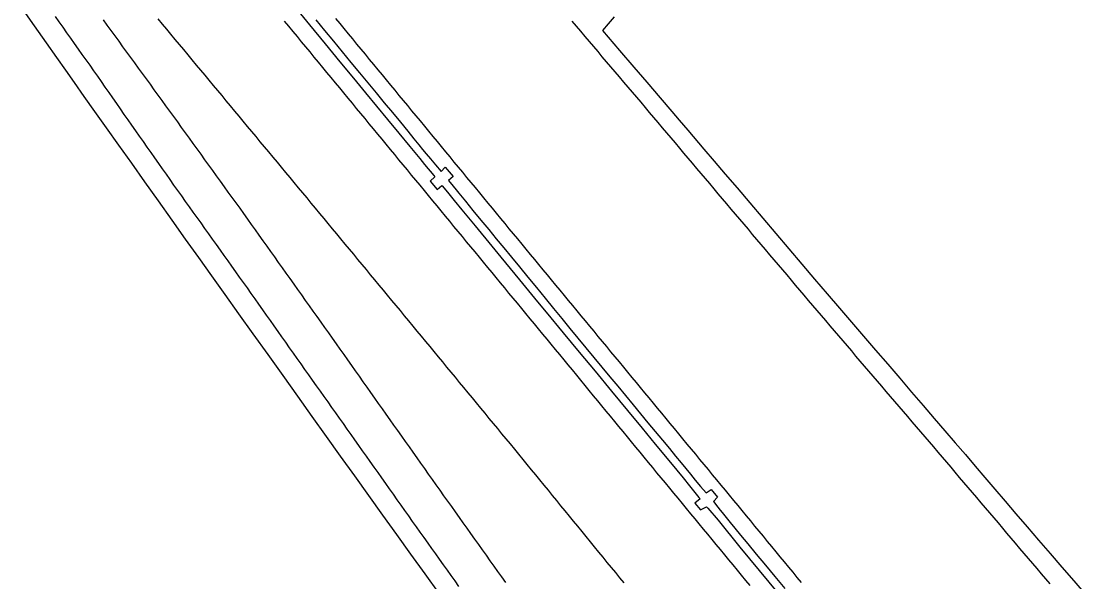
# Model space of a CAD drawing. Extents: x 1948091 to 1975253, y 787267 to 823306.
# Drawn here: x 1956042.8 to 1956443.1, y 813592.3 to 813802.9 of the extents above; entities that cross this region are included whole.
import ezdxf

# ---------------------------------------------------------------- set-up
doc = ezdxf.new("R2010")
doc.units = 0
doc.layers.add('RD_EX_Pavement_Markings', color=7, linetype='Continuous')
doc.layers.add('RD_EX_Road', color=7, linetype='Continuous')

msp = doc.modelspace()

# ---------------------------------------------------------------- linework, layer by layer
at = {"layer": 'RD_EX_Pavement_Markings'}
for points in [[(1956207.39, 813590.51), (1956205.94, 813592.55), (1956204.48, 813594.58), (1956203.03, 813596.62), (1956201.58, 813598.65), (1956200.13, 813600.69), (1956198.68, 813602.73), (1956197.23, 813604.76), (1956195.77, 813606.8), (1956194.32, 813608.83), (1956192.87, 813610.87), (1956191.42, 813612.9), (1956189.97, 813614.94), (1956188.52, 813616.97), (1956187.06, 813619.01), (1956185.62, 813621.05), (1956184.17, 813623.09), (1956182.73, 813625.13), (1956181.29, 813627.17), (1956179.84, 813629.21), (1956178.4, 813631.25), (1956176.96, 813633.29), (1956175.51, 813635.33), (1956174.07, 813637.38), (1956172.63, 813639.42), (1956171.18, 813641.46), (1956169.74, 813643.5), (1956168.29, 813645.54), (1956166.85, 813647.58), (1956165.4, 813649.62), (1956163.96, 813651.66), (1956162.51, 813653.7), (1956161.06, 813655.73), (1956159.62, 813657.77), (1956158.17, 813659.81), (1956156.72, 813661.85), (1956155.28, 813663.89), (1956153.83, 813665.93), (1956152.38, 813667.97), (1956150.94, 813670.01), (1956149.49, 813672.05), (1956148.05, 813674.09), (1956146.61, 813676.13), (1956145.16, 813678.17), (1956143.72, 813680.21), (1956142.28, 813682.26), (1956140.84, 813684.3), (1956139.39, 813686.34), (1956137.95, 813688.38), (1956136.51, 813690.42), (1956135.06, 813692.46), (1956133.62, 813694.5), (1956132.17, 813696.54), (1956130.72, 813698.58), (1956129.27, 813700.61), (1956127.82, 813702.65), (1956126.37, 813704.69), (1956124.93, 813706.73), (1956123.48, 813708.77), (1956122.03, 813710.8), (1956120.58, 813712.84), (1956119.13, 813714.88), (1956117.68, 813716.91), (1956116.23, 813718.95), (1956114.77, 813720.98), (1956113.32, 813723.01), (1956111.86, 813725.05), (1956110.41, 813727.08), (1956108.95, 813729.11), (1956107.5, 813731.15), (1956106.05, 813733.18), (1956104.59, 813735.22), (1956103.14, 813737.25), (1956101.68, 813739.28), (1956100.24, 813741.32), (1956098.8, 813743.37), (1956097.36, 813745.41), (1956095.93, 813747.46), (1956094.49, 813749.5), (1956093.05, 813751.55), (1956091.61, 813753.6), (1956090.18, 813755.64), (1956088.74, 813757.69), (1956087.3, 813759.73), (1956085.86, 813761.78), (1956084.43, 813763.82), (1956083, 813765.87), (1956081.56, 813767.92), (1956080.13, 813769.97), (1956078.7, 813772.02), (1956077.27, 813774.07), (1956075.84, 813776.12), (1956074.41, 813778.17), (1956072.98, 813780.22), (1956071.54, 813782.27), (1956070.11, 813784.32), (1956068.67, 813786.36), (1956067.22, 813788.4), (1956065.77, 813790.44), (1956064.32, 813792.47), (1956062.88, 813794.51), (1956061.43, 813796.55), (1956059.98, 813798.58), (1956058.53, 813800.62), (1956057.08, 813802.66), (1956055.63, 813804.7)], [(1956224.98, 813592.01), (1956223.52, 813594.04), (1956222.07, 813596.08), (1956220.62, 813598.12), (1956219.17, 813600.15), (1956217.72, 813602.19), (1956216.27, 813604.23), (1956214.82, 813606.26), (1956213.37, 813608.3), (1956211.92, 813610.33), (1956210.47, 813612.37), (1956209.02, 813614.41), (1956207.57, 813616.44), (1956206.12, 813618.48), (1956204.67, 813620.51), (1956203.22, 813622.55), (1956201.77, 813624.59), (1956200.32, 813626.62), (1956198.87, 813628.66), (1956197.42, 813630.7), (1956195.97, 813632.73), (1956194.52, 813634.77), (1956193.08, 813636.81), (1956191.63, 813638.85), (1956190.19, 813640.89), (1956188.75, 813642.93), (1956187.3, 813644.97), (1956185.86, 813647.02), (1956184.41, 813649.06), (1956182.97, 813651.1), (1956181.53, 813653.14), (1956180.08, 813655.18), (1956178.64, 813657.22), (1956177.19, 813659.26), (1956175.75, 813661.3), (1956174.31, 813663.34), (1956172.86, 813665.38), (1956171.42, 813667.43), (1956169.98, 813669.47), (1956168.53, 813671.51), (1956167.09, 813673.55), (1956165.64, 813675.59), (1956164.2, 813677.63), (1956162.76, 813679.67), (1956161.31, 813681.71), (1956159.87, 813683.75), (1956158.42, 813685.79), (1956156.97, 813687.82), (1956155.52, 813689.86), (1956154.07, 813691.9), (1956152.62, 813693.93), (1956151.17, 813695.97), (1956149.72, 813698.01), (1956148.27, 813700.05), (1956146.82, 813702.08), (1956145.37, 813704.12), (1956143.92, 813706.16), (1956142.47, 813708.19), (1956141.02, 813710.23), (1956139.58, 813712.27), (1956138.13, 813714.31), (1956136.68, 813716.34), (1956135.23, 813718.38), (1956133.78, 813720.42), (1956132.33, 813722.45), (1956130.88, 813724.49), (1956129.43, 813726.53), (1956127.98, 813728.56), (1956126.53, 813730.6), (1956125.07, 813732.63), (1956123.6, 813734.65), (1956122.14, 813736.68), (1956120.67, 813738.71), (1956119.21, 813740.73), (1956117.74, 813742.76), (1956116.28, 813744.78), (1956114.81, 813746.81), (1956113.35, 813748.83), (1956111.88, 813750.86), (1956110.42, 813752.89), (1956108.95, 813754.91), (1956107.49, 813756.94), (1956106.02, 813758.96), (1956104.56, 813760.99), (1956103.09, 813763.01), (1956101.63, 813765.04), (1956100.16, 813767.07), (1956098.7, 813769.09), (1956097.23, 813771.12), (1956095.77, 813773.14), (1956094.3, 813775.17), (1956092.83, 813777.19), (1956091.36, 813779.21), (1956089.89, 813781.23), (1956088.41, 813783.25), (1956086.94, 813785.27), (1956085.47, 813787.29), (1956083.99, 813789.31), (1956082.52, 813791.33), (1956081.05, 813793.35), (1956079.58, 813795.37), (1956078.1, 813797.39), (1956076.63, 813799.41), (1956075.16, 813801.43), (1956073.68, 813803.45)], [(1956269.52, 813591.8), (1956267.93, 813593.73), (1956266.35, 813595.67), (1956264.77, 813597.6), (1956263.18, 813599.54), (1956261.6, 813601.47), (1956260.02, 813603.41), (1956258.43, 813605.34), (1956256.85, 813607.28), (1956255.27, 813609.21), (1956253.68, 813611.14), (1956252.1, 813613.08), (1956250.52, 813615.01), (1956248.94, 813616.95), (1956247.35, 813618.88), (1956245.77, 813620.82), (1956244.19, 813622.75), (1956242.6, 813624.69), (1956241.02, 813626.62), (1956239.44, 813628.56), (1956237.85, 813630.49), (1956236.27, 813632.43), (1956234.69, 813634.36), (1956233.1, 813636.3), (1956231.52, 813638.23), (1956229.94, 813640.17), (1956228.35, 813642.1), (1956226.76, 813644.02), (1956225.17, 813645.95), (1956223.57, 813647.88), (1956221.98, 813649.81), (1956220.39, 813651.74), (1956218.8, 813653.66), (1956217.21, 813655.59), (1956215.62, 813657.52), (1956214.02, 813659.45), (1956212.43, 813661.37), (1956210.84, 813663.3), (1956209.25, 813665.23), (1956207.66, 813667.16), (1956206.07, 813669.09), (1956204.47, 813671.01), (1956202.88, 813672.94), (1956201.29, 813674.87), (1956199.7, 813676.8), (1956198.11, 813678.72), (1956196.52, 813680.65), (1956194.92, 813682.58), (1956193.33, 813684.51), (1956191.74, 813686.44), (1956190.15, 813688.36), (1956188.55, 813690.29), (1956186.96, 813692.21), (1956185.36, 813694.14), (1956183.77, 813696.06), (1956182.17, 813697.99), (1956180.58, 813699.91), (1956178.98, 813701.84), (1956177.39, 813703.76), (1956175.79, 813705.69), (1956174.19, 813707.61), (1956172.6, 813709.54), (1956171, 813711.46), (1956169.41, 813713.39), (1956167.81, 813715.31), (1956166.22, 813717.23), (1956164.62, 813719.16), (1956163.03, 813721.08), (1956161.43, 813723.01), (1956159.84, 813724.93), (1956158.24, 813726.86), (1956156.65, 813728.78), (1956155.05, 813730.71), (1956153.45, 813732.63), (1956151.86, 813734.56), (1956150.26, 813736.48), (1956148.67, 813738.41), (1956147.07, 813740.33), (1956145.48, 813742.26), (1956143.88, 813744.18), (1956142.29, 813746.11), (1956140.69, 813748.03), (1956139.1, 813749.96), (1956137.5, 813751.88), (1956135.9, 813753.8), (1956134.3, 813755.72), (1956132.7, 813757.64), (1956131.1, 813759.57), (1956129.5, 813761.49), (1956127.9, 813763.41), (1956126.3, 813765.33), (1956124.7, 813767.25), (1956123.1, 813769.17), (1956121.51, 813771.09), (1956119.91, 813773.01), (1956118.31, 813774.94), (1956116.71, 813776.86), (1956115.11, 813778.78), (1956113.51, 813780.7), (1956111.91, 813782.62), (1956110.31, 813784.54), (1956108.71, 813786.46), (1956107.11, 813788.39), (1956105.51, 813790.31), (1956103.91, 813792.23), (1956102.31, 813794.15), (1956100.71, 813796.07), (1956099.11, 813797.99), (1956097.51, 813799.91), (1956095.91, 813801.84), (1956094.31, 813803.76)], [(1956160.95, 813803.98), (1956162.55, 813802.05), (1956164.14, 813800.12), (1956165.73, 813798.2), (1956167.32, 813796.27), (1956168.91, 813794.34), (1956170.5, 813792.41), (1956172.09, 813790.48), (1956173.69, 813788.56), (1956175.28, 813786.63), (1956176.87, 813784.7), (1956178.46, 813782.77), (1956180.05, 813780.84), (1956181.64, 813778.92), (1956183.24, 813776.99), (1956184.83, 813775.06), (1956186.42, 813773.13), (1956188.01, 813771.2), (1956189.6, 813769.28), (1956191.19, 813767.35), (1956192.78, 813765.42), (1956194.38, 813763.49), (1956195.97, 813761.56), (1956197.56, 813759.64), (1956199.15, 813757.71), (1956200.74, 813755.78), (1956202.33, 813753.85), (1956203.93, 813751.92), (1956205.52, 813750), (1956207.11, 813748.07), (1956208.7, 813746.14), (1956210.29, 813744.21), (1956211.88, 813742.28), (1956213.47, 813740.36), (1956215.07, 813738.43), (1956216.66, 813736.5), (1956218.25, 813734.57), (1956219.84, 813732.65), (1956221.43, 813730.72), (1956223.02, 813728.79), (1956224.61, 813726.86)], [(1956141.73, 813802.94), (1956143.32, 813801.01), (1956144.92, 813799.08), (1956146.51, 813797.15), (1956148.1, 813795.22), (1956149.69, 813793.3), (1956151.28, 813791.37), (1956152.87, 813789.44), (1956154.47, 813787.51), (1956156.06, 813785.58), (1956157.65, 813783.66), (1956159.24, 813781.73), (1956160.83, 813779.8), (1956162.42, 813777.87), (1956164.01, 813775.94), (1956165.61, 813774.02), (1956167.2, 813772.09), (1956168.79, 813770.16), (1956170.38, 813768.23), (1956171.97, 813766.3), (1956173.56, 813764.38), (1956175.15, 813762.45), (1956176.75, 813760.52), (1956178.34, 813758.59), (1956179.93, 813756.66), (1956181.52, 813754.74), (1956183.11, 813752.81), (1956184.7, 813750.88), (1956186.3, 813748.95), (1956187.89, 813747.03), (1956189.48, 813745.1), (1956191.07, 813743.17), (1956192.66, 813741.24), (1956194.26, 813739.32), (1956195.85, 813737.39), (1956197.44, 813735.46), (1956199.03, 813733.53), (1956200.62, 813731.6), (1956202.21, 813729.68), (1956203.81, 813727.75), (1956205.4, 813725.82), (1956206.99, 813723.89), (1956208.58, 813721.97), (1956210.17, 813720.04), (1956211.77, 813718.11), (1956213.36, 813716.18)], [(1956429.66, 813591.47), (1956428.04, 813593.37), (1956426.42, 813595.28), (1956424.81, 813597.18), (1956423.19, 813599.09), (1956421.57, 813600.99), (1956419.95, 813602.9), (1956418.33, 813604.8), (1956416.72, 813606.71), (1956415.1, 813608.61), (1956413.48, 813610.52), (1956411.86, 813612.42), (1956410.24, 813614.33), (1956408.62, 813616.23), (1956407, 813618.14), (1956405.38, 813620.04), (1956403.76, 813621.95), (1956402.14, 813623.85), (1956400.52, 813625.76), (1956398.91, 813627.66), (1956397.29, 813629.57), (1956395.67, 813631.47), (1956394.05, 813633.38), (1956392.43, 813635.28), (1956390.81, 813637.19), (1956389.19, 813639.09), (1956387.57, 813640.99), (1956385.95, 813642.9), (1956384.33, 813644.8), (1956382.71, 813646.7), (1956381.08, 813648.6), (1956379.46, 813650.5), (1956377.83, 813652.4), (1956376.21, 813654.3), (1956374.58, 813656.2), (1956372.96, 813658.1), (1956371.33, 813660), (1956369.71, 813661.9), (1956368.08, 813663.8), (1956366.46, 813665.7), (1956364.83, 813667.6), (1956363.2, 813669.5), (1956361.58, 813671.4), (1956359.95, 813673.29), (1956358.33, 813675.19), (1956356.7, 813677.09), (1956355.08, 813678.99), (1956353.45, 813680.89), (1956351.83, 813682.79), (1956350.2, 813684.69), (1956348.58, 813686.59), (1956346.95, 813688.49), (1956345.33, 813690.39), (1956343.7, 813692.29), (1956342.09, 813694.2), (1956340.47, 813696.11), (1956338.85, 813698.01), (1956337.24, 813699.92), (1956335.62, 813701.83), (1956334, 813703.73), (1956332.39, 813705.64), (1956330.77, 813707.55), (1956329.15, 813709.45), (1956327.54, 813711.36), (1956325.92, 813713.27), (1956324.3, 813715.17), (1956322.69, 813717.08), (1956321.07, 813718.99), (1956319.45, 813720.89), (1956317.84, 813722.8), (1956316.22, 813724.71), (1956314.6, 813726.61), (1956312.98, 813728.52), (1956311.37, 813730.43), (1956309.76, 813732.34), (1956308.15, 813734.25), (1956306.53, 813736.16), (1956304.92, 813738.07), (1956303.31, 813739.98), (1956301.7, 813741.89), (1956300.08, 813743.8), (1956298.47, 813745.71), (1956296.86, 813747.62), (1956295.24, 813749.53), (1956293.63, 813751.44), (1956292.02, 813753.35), (1956290.41, 813755.26), (1956288.79, 813757.17), (1956287.18, 813759.08), (1956285.57, 813760.99), (1956283.95, 813762.9), (1956282.34, 813764.81), (1956280.72, 813766.72), (1956279.11, 813768.62), (1956277.49, 813770.53), (1956275.87, 813772.44), (1956274.25, 813774.34), (1956272.64, 813776.25), (1956271.02, 813778.15), (1956269.4, 813780.06), (1956267.78, 813781.97), (1956266.17, 813783.87), (1956264.55, 813785.78), (1956262.93, 813787.68), (1956261.31, 813789.59), (1956259.69, 813791.5), (1956258.08, 813793.4), (1956256.46, 813795.31), (1956254.84, 813797.21), (1956253.22, 813799.12), (1956251.6, 813801.02), (1956249.97, 813802.92)], [(1956224.61, 813726.86), (1956226.21, 813724.93), (1956227.8, 813723.01), (1956229.39, 813721.08), (1956230.98, 813719.15), (1956232.58, 813717.22), (1956234.17, 813715.3), (1956235.76, 813713.37), (1956237.35, 813711.44), (1956238.95, 813709.52), (1956240.54, 813707.59), (1956242.13, 813705.66), (1956243.73, 813703.74), (1956245.32, 813701.81), (1956246.91, 813699.88), (1956248.51, 813697.96), (1956250.1, 813696.03), (1956251.69, 813694.1), (1956253.28, 813692.18), (1956254.88, 813690.25), (1956256.47, 813688.32), (1956258.06, 813686.4), (1956259.66, 813684.47), (1956261.25, 813682.54), (1956262.84, 813680.62), (1956264.44, 813678.69), (1956266.03, 813676.76), (1956267.62, 813674.84), (1956269.22, 813672.91), (1956270.81, 813670.98), (1956272.4, 813669.06), (1956273.99, 813667.13), (1956275.59, 813665.2), (1956277.18, 813663.28), (1956278.77, 813661.35), (1956280.37, 813659.42), (1956281.96, 813657.5), (1956283.55, 813655.57), (1956285.15, 813653.64), (1956286.74, 813651.72), (1956288.33, 813649.79), (1956289.92, 813647.86), (1956291.52, 813645.94), (1956293.11, 813644.01), (1956294.7, 813642.08), (1956296.3, 813640.16), (1956297.89, 813638.23), (1956299.48, 813636.3), (1956301.08, 813634.38), (1956302.67, 813632.45), (1956304.26, 813630.52), (1956305.86, 813628.6), (1956307.45, 813626.67), (1956309.04, 813624.75), (1956310.63, 813622.82), (1956312.23, 813620.89), (1956313.82, 813618.96), (1956315.41, 813617.03), (1956317, 813615.1), (1956318.59, 813613.17), (1956320.18, 813611.24), (1956321.77, 813609.32), (1956323.35, 813607.39), (1956324.94, 813605.46), (1956326.53, 813603.53), (1956328.12, 813601.6), (1956329.71, 813599.67), (1956331.3, 813597.74), (1956332.89, 813595.81), (1956334.48, 813593.88), (1956336.07, 813591.95)], [(1956213.36, 813716.18), (1956214.95, 813714.25), (1956216.54, 813712.33), (1956218.13, 813710.4), (1956219.72, 813708.47), (1956221.32, 813706.54), (1956222.91, 813704.62), (1956224.5, 813702.69), (1956226.09, 813700.76), (1956227.68, 813698.83), (1956229.28, 813696.91), (1956230.87, 813694.98), (1956232.46, 813693.05), (1956234.05, 813691.12), (1956235.64, 813689.19), (1956237.23, 813687.27), (1956238.83, 813685.34), (1956240.42, 813683.41), (1956242.01, 813681.48), (1956243.6, 813679.56), (1956245.19, 813677.63), (1956246.78, 813675.7), (1956248.37, 813673.77), (1956249.95, 813671.83), (1956251.54, 813669.9), (1956253.12, 813667.96), (1956254.7, 813666.03), (1956256.29, 813664.1), (1956257.87, 813662.16), (1956259.46, 813660.23), (1956261.06, 813658.31), (1956262.65, 813656.38), (1956264.24, 813654.45), (1956265.83, 813652.52), (1956267.42, 813650.59), (1956269.01, 813648.67), (1956270.6, 813646.74), (1956272.2, 813644.81), (1956273.79, 813642.88), (1956275.38, 813640.95), (1956276.97, 813639.03), (1956278.56, 813637.1), (1956280.15, 813635.17), (1956281.74, 813633.24), (1956283.34, 813631.31), (1956284.93, 813629.39), (1956286.52, 813627.46), (1956288.11, 813625.53), (1956289.7, 813623.6), (1956291.29, 813621.67), (1956292.88, 813619.75), (1956294.47, 813617.82), (1956296.07, 813615.89), (1956297.66, 813613.96), (1956299.25, 813612.03), (1956300.84, 813610.11), (1956302.43, 813608.18), (1956304.02, 813606.25), (1956305.61, 813604.32), (1956307.21, 813602.39), (1956308.8, 813600.47), (1956310.39, 813598.54), (1956311.98, 813596.61), (1956313.57, 813594.68), (1956315.16, 813592.75), (1956316.75, 813590.83)]]:
    msp.add_lwpolyline(points, dxfattribs=at)
at = {"layer": 'RD_EX_Road'}
for points in [[(1956200.04, 813587.7), (1956194.67, 813595.2), (1956189.32, 813602.63), (1956184.01, 813610.01), (1956178.73, 813617.33), (1956173.46, 813624.64), (1956168.18, 813631.99), (1956162.88, 813639.39), (1956157.58, 813646.83), (1956152.23, 813654.36), (1956146.78, 813662), (1956141.24, 813669.77), (1956135.62, 813677.65), (1956130.05, 813685.46), (1956124.67, 813692.98), (1956119.49, 813700.22), (1956114.5, 813707.17), (1956109.58, 813714.05), (1956104.59, 813721.04), (1956099.53, 813728.16), (1956094.4, 813735.4), (1956089.31, 813742.59), (1956084.36, 813749.56), (1956079.55, 813756.31), (1956074.88, 813762.85), (1956070.47, 813769.02), (1956066.44, 813774.68), (1956062.8, 813779.84), (1956059.53, 813784.49), (1956056.18, 813789.28), (1956052.28, 813794.85), (1956047.82, 813801.18), (1956042.81, 813808.3)], [(1956145.55, 813808.44), (1956151.23, 813801.58), (1956157.14, 813794.43), (1956162.66, 813787.69), (1956167.7, 813781.48), (1956172.23, 813775.96), (1956176.35, 813771.04), (1956180.54, 813766), (1956184.83, 813760.78), (1956188.9, 813755.86), (1956192.69, 813751.29), (1956194.5, 813749.11), (1956197.91, 813744.95), (1956198.3, 813744.48), (1956196.6, 813742.77), (1956199.22, 813739.72), (1956200.99, 813741.22), (1956201.27, 813740.88), (1956203.58, 813738.04), (1956205.58, 813735.59), (1956208.48, 813732.06), (1956213.48, 813726), (1956219.79, 813718.35), (1956223.14, 813714.27), (1956226.61, 813710.03), (1956230.11, 813705.76), (1956233.55, 813701.58), (1956236.92, 813697.5), (1956240.22, 813693.52), (1956246.59, 813685.84), (1956252.6, 813678.56), (1956258.56, 813671.34), (1956264.74, 813663.86), (1956270.77, 813656.57), (1956276.27, 813649.93), (1956281.23, 813643.94), (1956285.67, 813638.58), (1956289.27, 813634.23), (1956291.73, 813631.26), (1956294.13, 813628.3), (1956297.58, 813623.97), (1956298.05, 813623.4), (1956296.05, 813621.82), (1956298.24, 813619.28), (1956300.5, 813620.46), (1956300.94, 813619.93), (1956304.83, 813615.36), (1956313.02, 813605.3), (1956327.6, 813587.72)], [(1956153.57, 813803.39), (1956156.89, 813799.38), (1956160.21, 813795.36), (1956163.52, 813791.37), (1956166.77, 813787.45), (1956169.97, 813783.58), (1956173.13, 813779.78), (1956176.24, 813776.02), (1956179.31, 813772.3), (1956182.35, 813768.6), (1956185.36, 813764.94), (1956188.12, 813761.56), (1956190.43, 813758.73), (1956192.3, 813756.45), (1956193.72, 813754.72), (1956195.06, 813753.11), (1956196.66, 813751.19), (1956198.53, 813748.97), (1956200.66, 813746.44), (1956202.27, 813748.03), (1956205.2, 813744.6), (1956203.48, 813743.03), (1956205.24, 813740.86), (1956206.31, 813739.55), (1956207.35, 813738.27), (1956209.82, 813735.25), (1956212.65, 813731.81), (1956215.64, 813728.19), (1956218.57, 813724.63), (1956221.45, 813721.13), (1956224.27, 813717.69), (1956227.14, 813714.2), (1956230.13, 813710.56), (1956233.26, 813706.77), (1956236.51, 813702.82), (1956239.79, 813698.85), (1956242.98, 813694.96), (1956246.1, 813691.17), (1956249.13, 813687.48), (1956252.13, 813683.82), (1956255.13, 813680.17), (1956258.15, 813676.52), (1956261.17, 813672.87), (1956264.18, 813669.25), (1956267.13, 813665.69), (1956270.03, 813662.19), (1956272.87, 813658.76), (1956275.68, 813655.38), (1956278.46, 813652.03), (1956281.21, 813648.71), (1956283.94, 813645.42), (1956286.52, 813642.31), (1956288.84, 813639.49), (1956290.9, 813636.99), (1956292.7, 813634.78), (1956294.43, 813632.67), (1956296.27, 813630.44), (1956298.23, 813628.08), (1956300.31, 813625.6), (1956302.24, 813626.94), (1956304.65, 813624.03), (1956303.12, 813622.44), (1956304.76, 813620.32), (1956305.68, 813619.16), (1956306.36, 813618.29), (1956307.91, 813616.35), (1956309.41, 813614.49), (1956311.13, 813612.39), (1956313.33, 813609.72), (1956316, 813606.48), (1956319.16, 813602.66), (1956322.61, 813598.48), (1956326.18, 813594.16), (1956329.88, 813589.68)], [(1956265.71, 813804.62), (1956263.47, 813801.96), (1956261.36, 813799.47), (1956267.76, 813791.88), (1956273.1, 813785.68), (1956278, 813780.02), (1956283.1, 813774.08), (1956287.47, 813768.95), (1956290.2, 813765.75), (1956293.48, 813761.91), (1956299.53, 813754.86), (1956303.39, 813750.35), (1956307.55, 813745.48), (1956312, 813740.25), (1956316.75, 813734.65), (1956321.65, 813728.88), (1956326.54, 813723.12), (1956331.42, 813717.38), (1956336.29, 813711.66), (1956341.12, 813706.01), (1956345.85, 813700.48), (1956350.5, 813695.07), (1956355.06, 813689.79), (1956359.57, 813684.56), (1956364.09, 813679.31), (1956368.62, 813674.04), (1956373.15, 813668.74), (1956377.61, 813663.53), (1956381.93, 813658.5), (1956386.09, 813653.66), (1956390.11, 813649), (1956394, 813644.48), (1956397.82, 813640.03), (1956401.55, 813635.66), (1956405.2, 813631.38), (1956408.89, 813627.03), (1956412.76, 813622.51), (1956416.81, 813617.79), (1956421.03, 813612.89), (1956425.36, 813607.87), (1956429.72, 813602.82), (1956434.13, 813597.73), (1956438.57, 813592.59), (1956443.09, 813587.37)]]:
    msp.add_lwpolyline(points, dxfattribs=at)

doc.saveas('drawing.dxf')
